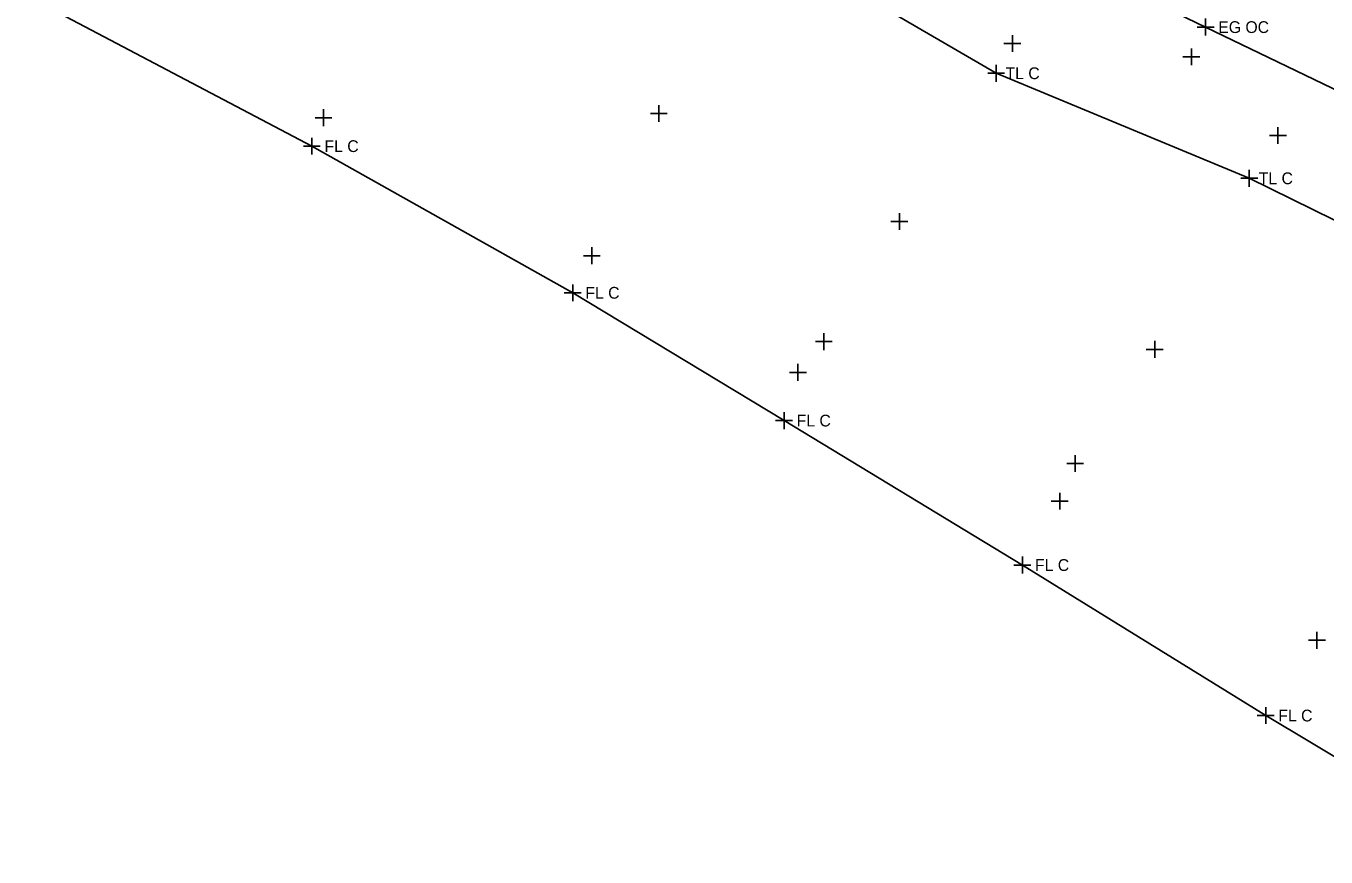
# Model space of a CAD drawing. Extents: x 1324236 to 1326110, y 459090 to 460782.
# Drawn here: x 1325360.2 to 1325514.6, y 459551.8 to 459650.5 of the extents above; entities that cross this region are included whole.
import ezdxf

# ---------------------------------------------------------------- set-up
doc = ezdxf.new("R2010")
doc.units = 0
for name, color, linetype in [('DT_X_Island', 7, 'Continuous'), ('DV_X_Property_Line', 7, 'Continuous'), ('PM_X_CL_Double_Solid', 7, 'Continuous'), ('RD_X_GR_Lt', 7, 'Continuous'), ('RW_X_CL', 7, 'Continuous'), ('RW_X_Esmt_SH', 7, 'Continuous')]:
    doc.layers.add(name, color=color, linetype=linetype)

msp = doc.modelspace()

# ---------------------------------------------------------------- linework, layer by layer
at = {"layer": 'DT_X_Island'}
msp.add_lwpolyline([(1325518.53, 459641.59), (1325500.31, 459650.38), (1325500.31, 459650.38), (1325476.09, 459662.1)], dxfattribs=at)
at = {"layer": 'DV_X_Property_Line'}
for p, q in [((1325500.31, 459649.39), (1325500.31, 459651.39)), ((1325499.31, 459650.38), (1325501.31, 459650.38))]:
    msp.add_line(p, q, dxfattribs=at)
at = {"layer": 'PM_X_CL_Double_Solid'}
for p, q in [((1325360.24, 459654.13), (1325394.18, 459636.24)), ((1325394.18, 459636.24), (1325425.16, 459618.82)), ((1325425.16, 459618.82), (1325450.25, 459603.64)), ((1325450.25, 459603.64), (1325478.55, 459586.48)), ((1325478.55, 459586.48), (1325507.44, 459568.6)), ((1325507.44, 459568.6), (1325535.46, 459551.8))]:
    msp.add_line(p, q, dxfattribs=at)
at = {"layer": 'RD_X_GR_Lt'}
for p, q in [((1325446.68, 459661.67), (1325475.43, 459644.9)), ((1325475.43, 459644.9), (1325505.49, 459632.42)), ((1325505.49, 459632.42), (1325536.16, 459617.28))]:
    msp.add_line(p, q, dxfattribs=at)
at = {"layer": 'RW_X_CL'}
for p, q in [((1325477.36, 459647.43), (1325477.36, 459649.43)), ((1325476.36, 459648.43), (1325478.36, 459648.43)), ((1325497.62, 459646.85), (1325499.62, 459646.85)), ((1325498.62, 459645.85), (1325498.62, 459647.85)), ((1325395.56, 459638.62), (1325395.56, 459640.62)), ((1325435.38, 459639.12), (1325435.38, 459641.12)), ((1325394.56, 459639.62), (1325396.56, 459639.62)), ((1325434.38, 459640.12), (1325436.38, 459640.12)), ((1325507.9, 459637.5), (1325509.9, 459637.5)), ((1325508.9, 459636.5), (1325508.9, 459638.5)), ((1325463.95, 459626.28), (1325463.95, 459628.28)), ((1325462.95, 459627.28), (1325464.95, 459627.28)), ((1325426.43, 459623.23), (1325428.43, 459623.23)), ((1325427.43, 459622.23), (1325427.43, 459624.23)), ((1325454.97, 459612.02), (1325454.97, 459614.02)), ((1325453.97, 459613.02), (1325455.97, 459613.02)), ((1325494.26, 459611.1), (1325494.26, 459613.1)), ((1325493.26, 459612.1), (1325495.26, 459612.1)), ((1325450.9, 459609.37), (1325452.9, 459609.37)), ((1325451.9, 459608.37), (1325451.9, 459610.37)), ((1325483.82, 459598.55), (1325485.82, 459598.55)), ((1325484.82, 459597.55), (1325484.82, 459599.55)), ((1325481.98, 459594.06), (1325483.98, 459594.06)), ((1325482.98, 459593.06), (1325482.98, 459595.06)), ((1325513.53, 459576.54), (1325513.53, 459578.54)), ((1325512.53, 459577.54), (1325514.53, 459577.54))]:
    msp.add_line(p, q, dxfattribs=at)
at = {"layer": 'RW_X_Esmt_SH'}
for p, q in [((1325474.43, 459644.9), (1325476.43, 459644.9)), ((1325475.43, 459643.9), (1325475.43, 459645.9)), ((1325394.18, 459635.24), (1325394.18, 459637.24)), ((1325393.18, 459636.24), (1325395.18, 459636.24)), ((1325505.49, 459631.42), (1325505.49, 459633.42)), ((1325504.49, 459632.42), (1325506.49, 459632.42)), ((1325424.16, 459618.82), (1325426.16, 459618.82)), ((1325425.16, 459617.82), (1325425.16, 459619.82)), ((1325449.25, 459603.64), (1325451.25, 459603.64)), ((1325450.25, 459602.64), (1325450.25, 459604.64)), ((1325477.55, 459586.48), (1325479.55, 459586.48)), ((1325478.55, 459585.48), (1325478.55, 459587.48)), ((1325507.44, 459567.6), (1325507.44, 459569.6)), ((1325506.44, 459568.6), (1325508.44, 459568.6))]:
    msp.add_line(p, q, dxfattribs=at)

# ---------------------------------------------------------------- texts
at = {"layer": 'DV_X_Property_Line'}
msp.add_text('EG OC', height=1.4, dxfattribs=at).set_placement((1325501.81, 459649.68))
at = {"layer": 'RW_X_Esmt_SH'}
for s, p in [('TL C', (1325476.55, 459644.2)), ('FL C', (1325395.68, 459635.54)), ('TL C', (1325506.62, 459631.72)), ('FL C', (1325426.66, 459618.12)), ('FL C', (1325451.75, 459602.94)), ('FL C', (1325480.05, 459585.78)), ('FL C', (1325508.94, 459567.9))]:
    msp.add_text(s, height=1.4, dxfattribs=at).set_placement(p)

doc.saveas('drawing.dxf')
